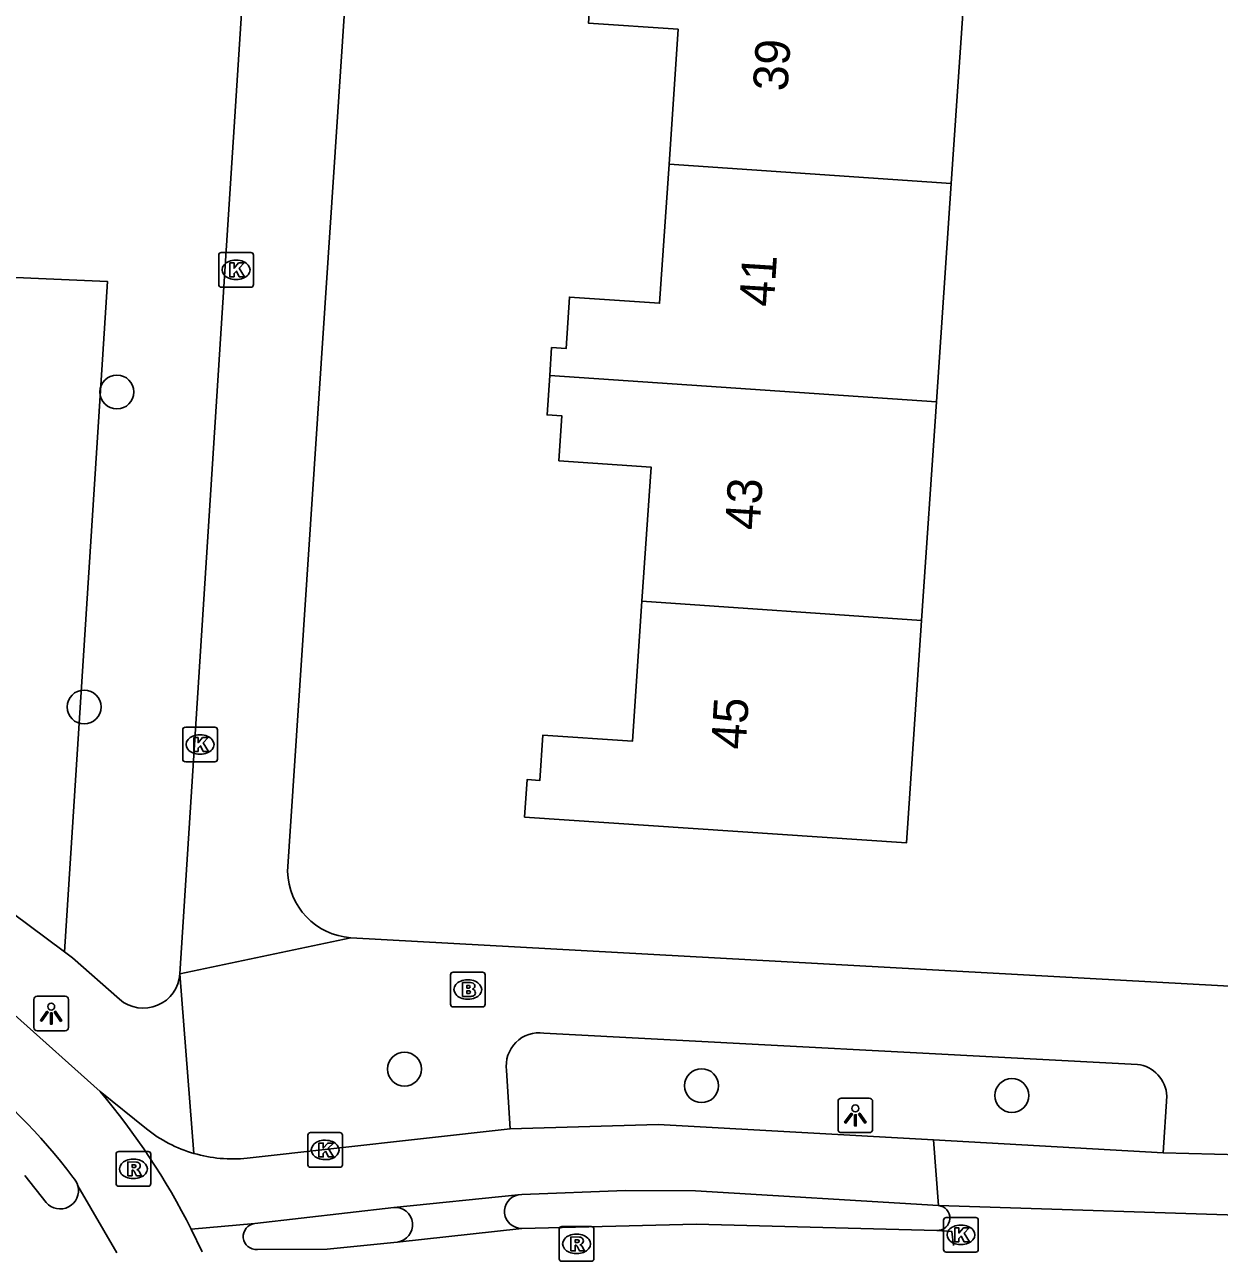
# Model space of a CAD drawing. Extents: x 163686 to 164493, y 382719 to 383870.
# Drawn here: x 164285.71 to 164320.16, y 383368.16 to 383403.81 of the extents above; entities that cross this region are included whole.
import ezdxf

# ---------------------------------------------------------------- set-up
doc = ezdxf.new("R2010")
doc.units = 0
for name, color, linetype in [('IMGEO_Boom', 7, 'Continuous'), ('IMGEO_Brandkraan', 7, 'Continuous'), ('IMGEO_Fietspad_gesloten', 7, 'Continuous'), ('IMGEO_Groenvoorziening', 7, 'Continuous'), ('IMGEO_Kolk', 7, 'Continuous'), ('IMGEO_Lichtpunt', 7, 'Continuous'), ('IMGEO_Pand', 7, 'Continuous'), ('IMGEO_Pand_nummerreeks', 7, 'Continuous'), ('IMGEO_Rijbaan_lokaal_gesloten', 7, 'Continuous'), ('IMGEO_Rioolput', 7, 'Continuous'), ('IMGEO_Voetpad_open', 7, 'Continuous')]:
    doc.layers.add(name, color=color, linetype=linetype)

msp = doc.modelspace()

# ---------------------------------------------------------------- linework, layer by layer
at = {"layer": 'IMGEO_Boom'}
for centre in [(164288.364, 383393.218), (164287.418, 383384.136), (164296.656, 383373.697), (164305.224, 383373.218), (164314.175, 383372.934)]:
    msp.add_circle(centre, 0.489, dxfattribs=at)
at = {"layer": 'IMGEO_Brandkraan'}
for p, q in [((164297.984, 383375.564), (164297.984, 383376.416)), ((164298.059, 383376.49), (164298.911, 383376.49)), ((164298.472, 383376.27), (164298.497, 383376.27)), ((164298.985, 383376.416), (164298.985, 383375.564)), ((164298.495, 383375.71), (164298.47, 383375.71)), ((164298.911, 383375.49), (164298.059, 383375.49))]:
    msp.add_line(p, q, dxfattribs=at)
for points in [[(164297.984, 383375.564), (164297.984, 383376.416)], [(164298.059, 383376.49), (164298.911, 383376.49)], [(164298.985, 383376.416), (164298.985, 383375.564)], [(164298.332, 383376.19), (164298.332, 383375.79), (164298.545, 383375.79)], [(164298.563, 383376.19), (164298.332, 383376.19)], [(164298.511, 383376.109), (164298.457, 383376.109), (164298.457, 383376.033)], [(164298.457, 383376.033), (164298.51, 383376.033)], [(164298.519, 383375.957), (164298.457, 383375.957), (164298.457, 383375.876)], [(164298.457, 383375.876), (164298.519, 383375.876)], [(164298.911, 383375.49), (164298.059, 383375.49)]]:
    msp.add_lwpolyline(points, dxfattribs=at)
for centre, radius, start, end in [((164298.061, 383376.414), 0.0765, 91.552, 178.448), ((164298.061, 383376.414), 0.0765, 91.552, 178.448), ((164298.909, 383376.414), 0.0765, 1.552, 88.448), ((164298.909, 383376.414), 0.0765, 1.552, 88.448), ((164298.512, 383376.071), 0.0379, 267.8285, 90.9355), ((164298.52, 383375.916), 0.0404, 269.8759, 90.5077), ((164298.567, 383376.045), 0.145, 59.4692, 91.5367), ((164298.592, 383376.092), 0.0922, 285.5137, 58.1501), ((164298.597, 383375.9), 0.105, 301.3115, 78.989), ((164298.061, 383375.566), 0.0765, 181.552, 268.448), ((164298.061, 383375.566), 0.0765, 181.552, 268.448), ((164298.551, 383376.041), 0.251, 268.6676, 293.5347), ((164298.909, 383375.566), 0.0765, 271.552, 358.448), ((164298.909, 383375.566), 0.0765, 271.552, 358.448)]:
    msp.add_arc(centre, radius, start, end, dxfattribs=at)
for centre, major_axis, ratio, start_param, end_param in [((164298.471, 383375.99), (-0.387, 0.002), 0.722429, 4.712389, 7.853982), ((164298.496, 383375.99), (-0.39, 0.002), 0.717154, 1.570796, 4.712389)]:
    msp.add_ellipse(centre, major_axis=major_axis, ratio=ratio, start_param=start_param, end_param=end_param, dxfattribs=at)
at = {"layer": 'IMGEO_Fietspad_gesloten'}
for points in [[(164287.877, 383373.054), (164289.213, 383371.973)], [(164292.12, 383371.126), (164299.705, 383371.974)], [(164311.915, 383371.653), (164303.978, 383372.096), (164299.705, 383371.974)], [(164299.936, 383370.071), (164300.039, 383370.081), (164303.03, 383370.196), (164305.051, 383370.189), (164312.054, 383369.76)], [(164296.347, 383369.709), (164299.936, 383370.071)], [(164292.338, 383369.245), (164296.347, 383369.709)]]:
    msp.add_lwpolyline(points, dxfattribs=at)
for centre, radius, start, end in [((164291.715, 383375.137), 4.034, 231.6605, 253.7148), ((164291.707, 383375.116), 4.011, 253.7444, 275.9138)]:
    msp.add_arc(centre, radius, start, end, dxfattribs=at)
at = {"layer": 'IMGEO_Groenvoorziening'}
msp.add_lwpolyline([(164279.035, 383396.8), (164288.093, 383396.4), (164286.852, 383377.073)], dxfattribs=at)
at = {"layer": 'IMGEO_Kolk'}
for p, q in [((164291.3, 383396.313), (164291.3, 383397.165)), ((164291.375, 383397.239), (164292.227, 383397.239)), ((164291.788, 383397.019), (164291.813, 383397.019)), ((164292.301, 383397.165), (164292.301, 383396.313)), ((164292.227, 383396.239), (164291.375, 383396.239)), ((164291.811, 383396.459), (164291.786, 383396.459)), ((164290.262, 383382.628), (164290.262, 383383.48)), ((164290.337, 383383.554), (164291.189, 383383.554)), ((164291.263, 383383.48), (164291.263, 383382.628)), ((164290.75, 383383.334), (164290.775, 383383.334)), ((164290.773, 383382.774), (164290.748, 383382.774)), ((164291.189, 383382.554), (164290.337, 383382.554)), ((164293.869, 383370.939), (164293.869, 383371.791)), ((164293.944, 383371.865), (164294.796, 383371.865)), ((164294.357, 383371.645), (164294.382, 383371.645)), ((164294.87, 383371.791), (164294.87, 383370.939)), ((164294.38, 383371.085), (164294.355, 383371.085)), ((164294.796, 383370.865), (164293.944, 383370.865)), ((164312.204, 383368.492), (164312.204, 383369.344)), ((164312.279, 383369.418), (164313.131, 383369.418)), ((164312.692, 383369.198), (164312.717, 383369.198)), ((164313.205, 383369.344), (164313.205, 383368.492)), ((164313.131, 383368.418), (164312.279, 383368.418)), ((164312.715, 383368.638), (164312.69, 383368.638))]:
    msp.add_line(p, q, dxfattribs=at)
for points in [[(164291.3, 383396.313), (164291.3, 383397.165)], [(164291.375, 383397.239), (164292.227, 383397.239)], [(164291.621, 383396.939), (164291.744, 383396.939), (164291.744, 383396.788), (164291.874, 383396.939), (164292.038, 383396.939), (164291.892, 383396.788), (164292.045, 383396.539), (164291.893, 383396.539), (164291.808, 383396.703), (164291.744, 383396.636), (164291.744, 383396.539), (164291.621, 383396.539), (164291.621, 383396.939)], [(164292.301, 383397.165), (164292.301, 383396.313)], [(164292.227, 383396.239), (164291.375, 383396.239)], [(164290.262, 383382.628), (164290.262, 383383.48)], [(164290.337, 383383.554), (164291.189, 383383.554)], [(164291.263, 383383.48), (164291.263, 383382.628)], [(164290.583, 383383.254), (164290.706, 383383.254), (164290.706, 383383.103), (164290.836, 383383.254), (164291, 383383.254), (164290.854, 383383.103), (164291.007, 383382.854), (164290.855, 383382.854), (164290.77, 383383.018), (164290.706, 383382.951), (164290.706, 383382.854), (164290.583, 383382.854), (164290.583, 383383.254)], [(164291.189, 383382.554), (164290.337, 383382.554)], [(164293.869, 383370.939), (164293.869, 383371.791)], [(164293.944, 383371.865), (164294.796, 383371.865)], [(164294.87, 383371.791), (164294.87, 383370.939)], [(164294.19, 383371.565), (164294.313, 383371.565), (164294.313, 383371.414), (164294.443, 383371.565), (164294.607, 383371.565), (164294.461, 383371.414), (164294.614, 383371.165), (164294.462, 383371.165), (164294.377, 383371.329), (164294.313, 383371.262), (164294.313, 383371.165), (164294.19, 383371.165), (164294.19, 383371.565)], [(164294.796, 383370.865), (164293.944, 383370.865)], [(164312.204, 383368.492), (164312.204, 383369.344)], [(164312.279, 383369.418), (164313.131, 383369.418)], [(164312.525, 383369.118), (164312.648, 383369.118), (164312.648, 383368.967), (164312.778, 383369.118), (164312.942, 383369.118), (164312.796, 383368.967), (164312.949, 383368.718), (164312.797, 383368.718), (164312.712, 383368.882), (164312.648, 383368.815), (164312.648, 383368.718), (164312.525, 383368.718), (164312.525, 383369.118)], [(164313.205, 383369.344), (164313.205, 383368.492)], [(164313.131, 383368.418), (164312.279, 383368.418)]]:
    msp.add_lwpolyline(points, dxfattribs=at)
for centre, start, end in [((164291.377, 383397.163), 91.552, 178.448), ((164291.377, 383397.163), 91.552, 178.448), ((164292.225, 383397.163), 1.552, 88.448), ((164292.225, 383397.163), 1.552, 88.448), ((164291.377, 383396.315), 181.552, 268.448), ((164291.377, 383396.315), 181.552, 268.448), ((164292.225, 383396.315), 271.552, 358.448), ((164292.225, 383396.315), 271.552, 358.448), ((164290.339, 383383.478), 91.552, 178.448), ((164290.339, 383383.478), 91.552, 178.448), ((164291.187, 383383.478), 1.552, 88.448), ((164291.187, 383383.478), 1.552, 88.448), ((164290.339, 383382.63), 181.552, 268.448), ((164290.339, 383382.63), 181.552, 268.448), ((164291.187, 383382.63), 271.552, 358.448), ((164291.187, 383382.63), 271.552, 358.448), ((164293.946, 383371.789), 91.552, 178.448), ((164293.946, 383371.789), 91.552, 178.448), ((164294.794, 383371.789), 1.552, 88.448), ((164294.794, 383371.789), 1.552, 88.448), ((164293.946, 383370.941), 181.552, 268.448), ((164293.946, 383370.941), 181.552, 268.448), ((164294.794, 383370.941), 271.552, 358.448), ((164294.794, 383370.941), 271.552, 358.448), ((164312.281, 383369.342), 91.552, 178.448), ((164312.281, 383369.342), 91.552, 178.448), ((164313.129, 383369.342), 1.552, 88.448), ((164313.129, 383369.342), 1.552, 88.448), ((164312.281, 383368.494), 181.552, 268.448), ((164312.281, 383368.494), 181.552, 268.448), ((164313.129, 383368.494), 271.552, 358.448), ((164313.129, 383368.494), 271.552, 358.448)]:
    msp.add_arc(centre, 0.0765, start, end, dxfattribs=at)
for centre, major_axis, ratio, start_param, end_param in [((164291.787, 383396.739), (-0.387, 0.002), 0.722429, 4.712389, 7.853982), ((164291.812, 383396.739), (-0.39, 0.002), 0.717154, 1.570796, 4.712389), ((164290.749, 383383.054), (-0.387, 0.002), 0.722429, 4.712389, 7.853982), ((164290.774, 383383.054), (-0.39, 0.002), 0.717154, 1.570796, 4.712389), ((164294.356, 383371.365), (-0.387, 0.002), 0.722429, 4.712389, 7.853982), ((164294.381, 383371.365), (-0.39, 0.002), 0.717154, 1.570796, 4.712389), ((164312.691, 383368.918), (-0.387, 0.002), 0.722429, 4.712389, 7.853982), ((164312.716, 383368.918), (-0.39, 0.002), 0.717154, 1.570796, 4.712389)]:
    msp.add_ellipse(centre, major_axis=major_axis, ratio=ratio, start_param=start_param, end_param=end_param, dxfattribs=at)
at = {"layer": 'IMGEO_Lichtpunt'}
for p, q in [((164285.969, 383375.7), (164285.969, 383374.893)), ((164285.969, 383375.7), (164285.969, 383374.893)), ((164286.871, 383375.795), (164286.063, 383375.795)), ((164286.871, 383375.795), (164286.063, 383375.795)), ((164286.965, 383374.893), (164286.965, 383375.7)), ((164286.965, 383374.893), (164286.965, 383375.7)), ((164286.063, 383374.799), (164286.871, 383374.799)), ((164286.063, 383374.799), (164286.871, 383374.799)), ((164309.161, 383372.765), (164309.161, 383371.958)), ((164309.161, 383372.765), (164309.161, 383371.958)), ((164310.063, 383372.86), (164309.255, 383372.86)), ((164310.063, 383372.86), (164309.255, 383372.86)), ((164310.157, 383371.958), (164310.157, 383372.765)), ((164310.157, 383371.958), (164310.157, 383372.765)), ((164309.255, 383371.864), (164310.063, 383371.864)), ((164309.255, 383371.864), (164310.063, 383371.864))]:
    msp.add_line(p, q, dxfattribs=at)
for points in [[(164286.343, 383375.364), (164286.382, 383375.336), (164286.194, 383375.074), (164286.156, 383375.101), (164286.343, 383375.364)], [(164286.445, 383375.316), (164286.492, 383375.316), (164286.492, 383374.994), (164286.445, 383374.994), (164286.445, 383375.316)], [(164286.555, 383375.336), (164286.593, 383375.363), (164286.78, 383375.101), (164286.741, 383375.073), (164286.555, 383375.336)], [(164309.535, 383372.429), (164309.574, 383372.401), (164309.386, 383372.139), (164309.348, 383372.166), (164309.535, 383372.429)], [(164309.637, 383372.381), (164309.684, 383372.381), (164309.684, 383372.059), (164309.637, 383372.059), (164309.637, 383372.381)], [(164309.747, 383372.401), (164309.785, 383372.428), (164309.972, 383372.166), (164309.933, 383372.138), (164309.747, 383372.401)]]:
    msp.add_lwpolyline(points, dxfattribs=at)
for centre in [(164286.468, 383375.498), (164309.66, 383372.563)]:
    msp.add_circle(centre, 0.0994, dxfattribs=at)
for centre, start, end in [((164286.063, 383375.7), 90, 180), ((164286.063, 383375.7), 90, 180), ((164286.871, 383375.7), 0, 90), ((164286.871, 383375.7), 0, 90), ((164286.063, 383374.893), 180, 270), ((164286.063, 383374.893), 180, 270), ((164286.871, 383374.893), 270, 0), ((164286.871, 383374.893), 270, 360), ((164309.255, 383372.765), 90, 180), ((164309.255, 383372.765), 90, 180), ((164310.063, 383372.765), 0, 90), ((164310.063, 383372.765), 0, 90), ((164309.255, 383371.958), 180, 270), ((164309.255, 383371.958), 180, 270), ((164310.063, 383371.958), 270, 0), ((164310.063, 383371.958), 270, 360)]:
    msp.add_arc(centre, 0.0946, start, end, dxfattribs=at)
at = {"layer": 'IMGEO_Pand'}
for points in [[(164301.71, 383406.287), (164301.642, 383405.282), (164302.063, 383405.253), (164301.968, 383403.851), (164304.55, 383403.676), (164304.286, 383399.784)], [(164312.425, 383399.23), (164312.852, 383405.529)], [(164304.286, 383399.784), (164304.014, 383395.777), (164301.416, 383395.953), (164301.316, 383394.472), (164300.902, 383394.5), (164300.847, 383393.691)], [(164312.425, 383399.23), (164304.286, 383399.784)], [(164311.998, 383392.932), (164312.425, 383399.23)], [(164300.847, 383393.691), (164300.77, 383392.558), (164301.197, 383392.53), (164301.109, 383391.235), (164303.77, 383391.054), (164303.507, 383387.183)], [(164300.847, 383393.691), (164311.998, 383392.932)], [(164311.57, 383386.634), (164311.998, 383392.932)], [(164303.507, 383387.183), (164303.234, 383383.153), (164300.65, 383383.328), (164300.561, 383382.018), (164300.195, 383382.042), (164300.122, 383380.962), (164311.135, 383380.215), (164311.57, 383386.634)], [(164303.507, 383387.183), (164311.57, 383386.634)]]:
    msp.add_lwpolyline(points, dxfattribs=at)
at = {"layer": 'IMGEO_Rijbaan_lokaal_gesloten'}
for points in [[(164417.931, 383386.713), (164416.121, 383385.853), (164412.13, 383384.298), (164404.69, 383381.733), (164396.97, 383379.627), (164387.773, 383377.445), (164377.604, 383375.42), (164363.456, 383372.944), (164353.076, 383371.613), (164343.058, 383370.563), (164329.573, 383369.616), (164322.165, 383369.437), (164312.054, 383369.76)], [(164287.877, 383373.054), (164285.41, 383375.258), (164284.228, 383376.16), (164282.541, 383377.269)], [(164312.054, 383369.76), (164311.915, 383371.653)], [(164311.915, 383371.653), (164318.535, 383371.284)], [(164318.535, 383371.284), (164322.239, 383371.189), (164329.489, 383371.365)], [(164286.322, 383369.847), (164285.705, 383370.628)], [(164288.365, 383368.403), (164287.241, 383370.327)], [(164292.338, 383369.245), (164290.506, 383369.085)], [(164300.041, 383369.104), (164296.451, 383368.711)], [(164312.01, 383369.045), (164305.071, 383369.226), (164300.041, 383369.104)], [(164290.824, 383368.425), (164290.506, 383369.085)], [(164312.01, 383369.045), (164312.445, 383369.009), (164312.487, 383368.61)], [(164296.451, 383368.711), (164294.431, 383368.505), (164292.417, 383368.495)]]:
    msp.add_lwpolyline(points, dxfattribs=at)
for centre, radius, start, end in [((164272.788, 383359.729), 17.955, 37.1881, 51.9885), ((164272.2, 383359.815), 20.519, 26.8581, 40.1815), ((164286.714, 383370.19), 0.544, 14.5622, 46.0344), ((164286.724, 383370.196), 0.533, 220.9678, 14.1889), ((164312.029, 383369.403), 0.358, 266.884, 86.0731), ((164292.382, 383368.87), 0.377, 96.7051, 275.3209)]:
    msp.add_arc(centre, radius, start, end, dxfattribs=at)
at = {"layer": 'IMGEO_Rioolput'}
for p, q in [((164288.34, 383370.393), (164288.34, 383371.245)), ((164288.415, 383371.319), (164289.267, 383371.319)), ((164289.341, 383371.245), (164289.341, 383370.393)), ((164288.828, 383371.099), (164288.853, 383371.099)), ((164288.851, 383370.539), (164288.826, 383370.539)), ((164289.267, 383370.319), (164288.415, 383370.319)), ((164301.194, 383369.156), (164302.046, 383369.156)), ((164301.119, 383368.23), (164301.119, 383369.082)), ((164301.607, 383368.936), (164301.632, 383368.936)), ((164302.12, 383369.082), (164302.12, 383368.23)), ((164302.046, 383368.156), (164301.194, 383368.156)), ((164301.63, 383368.376), (164301.605, 383368.376))]:
    msp.add_line(p, q, dxfattribs=at)
for points in [[(164288.34, 383370.393), (164288.34, 383371.245)], [(164288.415, 383371.319), (164289.267, 383371.319)], [(164289.341, 383371.245), (164289.341, 383370.393)], [(164288.929, 383371.017), (164288.677, 383371.019), (164288.677, 383370.619)], [(164288.855, 383370.938), (164288.801, 383370.938), (164288.801, 383370.857)], [(164288.677, 383370.619), (164288.801, 383370.619), (164288.801, 383370.781), (164288.812, 383370.781)], [(164288.801, 383370.857), (164288.853, 383370.857)], [(164288.859, 383370.752), (164288.93, 383370.619), (164289.07, 383370.619), (164289.005, 383370.745)], [(164289.267, 383370.319), (164288.415, 383370.319)], [(164301.194, 383369.156), (164302.046, 383369.156)], [(164301.119, 383368.23), (164301.119, 383369.082)], [(164301.708, 383368.854), (164301.456, 383368.856), (164301.456, 383368.456)], [(164301.634, 383368.775), (164301.58, 383368.775), (164301.58, 383368.694)], [(164302.12, 383369.082), (164302.12, 383368.23)], [(164301.456, 383368.456), (164301.58, 383368.456), (164301.58, 383368.618), (164301.591, 383368.618)], [(164301.58, 383368.694), (164301.632, 383368.694)], [(164301.638, 383368.589), (164301.709, 383368.456), (164301.849, 383368.456), (164301.784, 383368.582)], [(164302.046, 383368.156), (164301.194, 383368.156)]]:
    msp.add_lwpolyline(points, dxfattribs=at)
for centre, radius, start, end in [((164288.417, 383371.243), 0.0765, 91.552, 178.448), ((164288.417, 383371.243), 0.0765, 91.552, 178.448), ((164289.265, 383371.243), 0.0765, 1.552, 88.448), ((164289.265, 383371.243), 0.0765, 1.552, 88.448), ((164288.861, 383370.842), 0.0964, 77.0061, 93.1865), ((164288.875, 383370.899), 0.0378, 276.6634, 79.6772), ((164288.928, 383370.907), 0.109, 350.3612, 89.416), ((164288.926, 383370.907), 0.112, 277.5842, 350.9817), ((164288.811, 383370.728), 0.0533, 26.0293, 88.6989), ((164288.837, 383371.046), 0.19, 274.7715, 282.9687), ((164288.91, 383370.692), 0.108, 29.5134, 73.7905), ((164288.417, 383370.395), 0.0765, 181.552, 268.448), ((164288.417, 383370.395), 0.0765, 181.552, 268.448), ((164289.265, 383370.395), 0.0765, 271.552, 358.448), ((164289.265, 383370.395), 0.0765, 271.552, 358.448), ((164301.196, 383369.08), 0.0765, 91.552, 178.448), ((164301.196, 383369.08), 0.0765, 91.552, 178.448), ((164302.044, 383369.08), 0.0765, 1.552, 88.448), ((164302.044, 383369.08), 0.0765, 1.552, 88.448), ((164301.64, 383368.679), 0.0964, 77.0061, 93.1865), ((164301.654, 383368.736), 0.0378, 276.6634, 79.6772), ((164301.707, 383368.744), 0.109, 350.3612, 89.416), ((164301.59, 383368.565), 0.0533, 26.0293, 88.6989), ((164301.616, 383368.883), 0.19, 274.7715, 282.9687), ((164301.705, 383368.744), 0.112, 277.5842, 350.9817), ((164301.689, 383368.529), 0.108, 29.5134, 73.7905), ((164301.196, 383368.232), 0.0765, 181.552, 268.448), ((164301.196, 383368.232), 0.0765, 181.552, 268.448), ((164302.044, 383368.232), 0.0765, 271.552, 358.448), ((164302.044, 383368.232), 0.0765, 271.552, 358.448)]:
    msp.add_arc(centre, radius, start, end, dxfattribs=at)
for centre, major_axis, ratio, start_param, end_param in [((164288.827, 383370.819), (-0.387, 0.002), 0.722429, 4.712389, 7.853982), ((164288.852, 383370.819), (-0.39, 0.002), 0.717154, 1.570796, 4.712389), ((164301.606, 383368.656), (-0.387, 0.002), 0.722429, 4.712389, 7.853982), ((164301.631, 383368.656), (-0.39, 0.002), 0.717154, 1.570796, 4.712389)]:
    msp.add_ellipse(centre, major_axis=major_axis, ratio=ratio, start_param=start_param, end_param=end_param, dxfattribs=at)
at = {"layer": 'IMGEO_Voetpad_open'}
for points in [[(164293.286, 383379.394), (164297.372, 383441.054)], [(164291.849, 383404.755), (164291.992, 383404.745), (164291.447, 383396.252), (164290.175, 383376.446)], [(164286.852, 383377.073), (164285.344, 383378.202), (164283.799, 383379.232)], [(164290.175, 383376.446), (164295.109, 383377.483)], [(164323.292, 383375.934), (164323.075, 383375.943), (164295.109, 383377.483)], [(164288.439, 383375.709), (164287.083, 383376.9), (164286.852, 383377.073)], [(164290.584, 383371.265), (164290.175, 383376.446)], [(164300.677, 383374.733), (164317.793, 383373.832)], [(164299.705, 383371.974), (164299.604, 383373.659)], [(164318.645, 383372.916), (164318.535, 383371.284)]]:
    msp.add_lwpolyline(points, dxfattribs=at)
for centre, radius, start, end in [((164295.248, 383379.441), 1.963, 181.3653, 265.9346), ((164289.127, 383376.502), 1.05, 229.0835, 356.9227), ((164300.54, 383373.797), 0.946, 81.662, 188.3914), ((164317.678, 383372.871), 0.968, 2.6684, 83.1853), ((164300.029, 383369.592), 0.488, 101.0068, 271.3873), ((164296.39, 383369.209), 0.502, 276.9927, 94.9057)]:
    msp.add_arc(centre, radius, start, end, dxfattribs=at)

# ---------------------------------------------------------------- texts
at = {"layer": 'IMGEO_Pand_nummerreeks'}
for s, p in [('39', (164307.701, 383401.874)), ('41', (164307.306, 383395.659)), ('43', (164306.896, 383389.22)), ('45', (164306.494, 383382.893))]:
    msp.add_text(s, height=1, rotation=86.3613, dxfattribs=at).set_placement(p)

doc.saveas('drawing.dxf')
